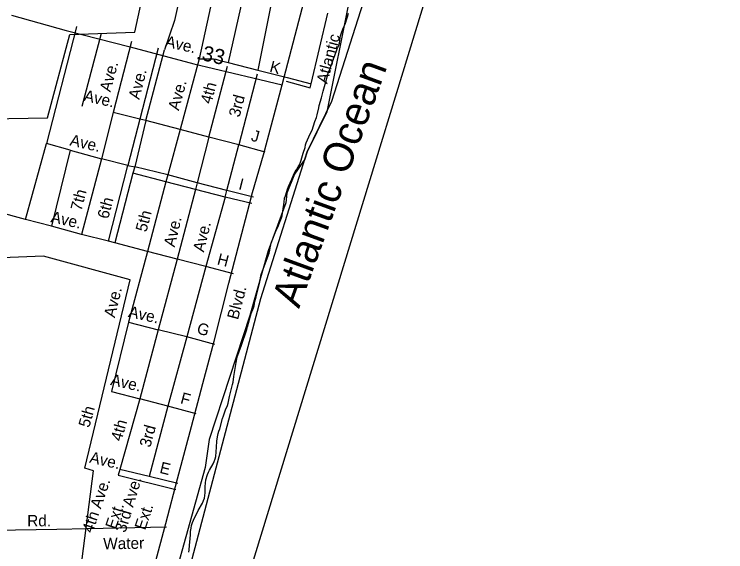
# Model space of a CAD drawing. Extents: x 2290055 to 2389491, y 66597 to 237875.
# Drawn here: x 2329224 to 2335117, y 88299 to 92752 of the extents above; entities that cross this region are included whole.
import ezdxf

# ---------------------------------------------------------------- set-up
doc = ezdxf.new("R2010")
doc.units = 0
for name, color, linetype in [('Exist Boundary Political City Limit New', 7, 'Continuous'), ('Exist Boundary Political CountyLine', 7, 'Continuous'), ('Exist Hydrographic Island Shore', 7, 'Continuous'), ('Exist Hydrographic Ocean Shore', 7, 'Continuous'), ('Exist Road Non-System Type 51', 7, 'Continuous'), ('Exist Road Non-System Type 51 Label', 7, 'Continuous'), ('Exist Road Primary US Attributed', 7, 'Continuous'), ('Exist Road Primary US Label', 7, 'Continuous'), ('Exist Road Secondary Mileage Hundredths English Label', 7, 'Continuous'), ('Exist Road Secondary Type 51 Attributed', 7, 'Continuous'), ('Map Preparation Boundary City Limit Buffer Line', 7, 'Continuous'), ('Map Preparation Inset Cut Line', 7, 'Continuous')]:
    doc.layers.add(name, color=color, linetype=linetype)

msp = doc.modelspace()

# ---------------------------------------------------------------- linework, layer by layer
at = {"layer": 'Exist Boundary Political City Limit New'}
for points in [[(2327416, 91858.6), (2329500.8, 91892.7), (2329685.8, 92584.8), (2330221.5, 92604.3), (2330338.5, 93140.4), (2330521.2, 94071.3), (2330674.5, 95387.2), (2330693.5, 96396.3)], [(2332925.8, 95755), (2332852.8, 95539.3), (2332570.8, 94609.9), (2331997.2, 92866.6), (2331811.8, 91942.7), (2331649.5, 91610.8), (2331630.8, 91552), (2331546, 91427.6), (2331481, 91270.8), (2331474, 91188.4), (2331328, 90792), (2331175, 90257.6), (2330837.2, 89230.1), (2330806, 88995.8), (2330565, 88136.2)], [(2329727.2, 87769.5), (2329881.2, 88969.6), (2329808.5, 88990.8), (2330184.8, 90551.8), (2329465.8, 90748.2), (2328432.2, 90707.3), (2326659.8, 90693.2), (2326693.8, 90759.9), (2326723, 90832.1), (2326724.5, 90912.2), (2326720, 90986.3), (2326703.5, 91028), (2326673.2, 91067.9), (2326657, 91115.6)]]:
    msp.add_lwpolyline(points, dxfattribs=at)
at = {"layer": 'Exist Boundary Political CountyLine'}
msp.add_lwpolyline([(2330486.3, 87434.7), (2331265, 90397.2), (2331649.5, 91610.8), (2331855.1, 92031.3), (2332774.3, 94909.4), (2333577.6, 97883.8), (2334423, 100131.9), (2335251.5, 102714.6), (2335953.9, 104717.9), (2336921.3, 107598.4), (2338178.9, 111127.7), (2339020, 113445.2), (2339373.3, 114873.2), (2339983.2, 116868.4), (2341036.1, 119166.1)], dxfattribs=at)
at = {"layer": 'Exist Hydrographic Island Shore'}
for points in [[(2331037, 89704.2), (2331042.5, 89750.1), (2331062, 89866.9), (2331068, 89896.5), (2331074.2, 89920.4), (2331089.7, 89966.5), (2331103.5, 90001.4), (2331149.7, 90141.2), (2331156, 90161.8), (2331180.7, 90254), (2331186.7, 90271.9), (2331205.5, 90320.3), (2331210, 90335.1), (2331214.7, 90355.4), (2331217.5, 90371.8), (2331229, 90412.2), (2331247.2, 90489.3), (2331257.2, 90532.7), (2331267.2, 90584.3), (2331272.5, 90603.7), (2331287.5, 90648.8), (2331303.5, 90684.6), (2331321, 90737.1), (2331334, 90773.2), (2331340.5, 90794.2), (2331345, 90816.9), (2331348, 90841), (2331354, 90863.3), (2331389.5, 90954.3), (2331409.2, 90993), (2331416.5, 91009.4), (2331432.2, 91050.8), (2331437, 91066), (2331441.7, 91082.9), (2331445.5, 91102.9), (2331457.5, 91175.8), (2331460, 91195.7), (2331462.5, 91229.2), (2331469.7, 91247.1), (2331486, 91301.8), (2331494.7, 91325.9), (2331523.2, 91386.6), (2331541, 91433), (2331549.5, 91448.2), (2331561.7, 91463), (2331576.5, 91488.2), (2331585.2, 91503.7), (2331594.7, 91525.4), (2331601, 91542.2), (2331606.7, 91561.3), (2331616.7, 91602), (2331632.5, 91647.7), (2331637.5, 91668.9), (2331643, 91686.5), (2331675.7, 91761.1), (2331691.2, 91791.4), (2331713, 91862.6), (2331726.7, 91897.9), (2331733.7, 91918.6), (2331747.5, 91976.7), (2331750.7, 91995.4), (2331769.2, 92058.4), (2331783.7, 92115.8), (2331805.7, 92192.4), (2331824, 92263.8), (2331832, 92284.8), (2331840.2, 92302.7), (2331868.2, 92382.5), (2331880.5, 92411.5), (2331894.5, 92456.5), (2331902, 92474.2), (2331909, 92487.6), (2331917.2, 92511.8), (2331923.5, 92556.4), (2331927.2, 92573.4), (2331932.5, 92591), (2331949.5, 92636.7), (2331963.5, 92669.2), (2331984, 92730.6), (2331992.5, 92760.6)], [(2330669, 88297.1), (2330672.2, 88314.7), (2330674.7, 88351.3), (2330681, 88409.8), (2330682.5, 88438.9), (2330685, 88466.3), (2330688.5, 88493.8), (2330693.2, 88517.7), (2330700, 88541.7), (2330708, 88561.7), (2330748, 88640.7), (2330782.7, 88702.4), (2330792.7, 88722.8), (2330798.7, 88743.1), (2330803.2, 88766.3), (2330805, 88788.3), (2330805.7, 88839.9), (2330807, 88868.3), (2330811.7, 88894.9), (2330826, 88940), (2330833.7, 88958), (2330841.7, 88974.5), (2330871.2, 89028.6), (2330880.2, 89047.6), (2330888.2, 89068), (2330892.7, 89088), (2330898.7, 89165.6), (2330901.2, 89216.3), (2330906.2, 89250.4), (2330912.7, 89277.9), (2330919.5, 89297), (2330927.5, 89316.1), (2330950, 89402.3), (2330957.5, 89426.2), (2330974.7, 89475), (2330990, 89510.2), (2330995.5, 89529.3), (2331007.2, 89585.5), (2331031, 89684.4), (2331037, 89704.2)]]:
    msp.add_lwpolyline(points, dxfattribs=at)
at = {"layer": 'Exist Road Non-System Type 51'}
for p, q in [((2331126.5, 92927.5), (2330996.7, 92351.2)), ((2331358.5, 92867.5), (2331242.7, 92288.7)), ((2331682.7, 92175.7), (2331821.3, 92760.5)), ((2329736, 92637.8), (2329492.3, 91680.4)), ((2329739, 92649.5), (2329736, 92637.8)), ((2329944.8, 92591.3), (2329783.1, 91987.6)), ((2330194.8, 92526.7), (2330043.4, 91937.1)), ((2330416.9, 92470.4), (2330263.2, 91882.8)), ((2330315.2, 91870.7), (2330468.6, 92458.4)), ((2330754.9, 92381.7), (2330597.4, 91798.1)), ((2330996.7, 92351.2), (2331242.7, 92288.7)), ((2330835.2, 91733.7), (2330990.6, 92321.4)), ((2331242.7, 92288.7), (2331484.6, 92228.6)), ((2331234.7, 92256.5), (2331083, 91669.3)), ((2331484.6, 92228.6), (2331682.7, 92175.7)), ((2330043.4, 91937.1), (2329946.2, 91555.5)), ((2330263.2, 91882.8), (2330043.4, 91937.1)), ((2330263.2, 91882.8), (2330166.1, 91498.9)), ((2330315.2, 91870.7), (2330222.7, 91486.7)), ((2330315.2, 91870.7), (2330263.2, 91882.8)), ((2330597.4, 91798.1), (2330315.2, 91870.7)), ((2330597.4, 91798.1), (2330495.7, 91420.3)), ((2330835.2, 91733.7), (2330597.4, 91798.1)), ((2330835.2, 91733.7), (2330738.6, 91355)), ((2331083, 91669.3), (2330835.2, 91733.7)), ((2329316.6, 91050.8), (2329492.3, 91680.4)), ((2329688.1, 91626.1), (2329492.3, 91680.4)), ((2330985.6, 91292.2), (2331083, 91669.3)), ((2331301.3, 91608.9), (2331083, 91669.3)), ((2329688.1, 91626.1), (2329532.7, 90996.3)), ((2329688.1, 91626.1), (2329946.2, 91555.5)), ((2329946.2, 91555.5), (2329780.7, 90926)), ((2330166.1, 91498.9), (2329946.2, 91555.5)), ((2330006, 90871.9), (2330166.1, 91498.9)), ((2330166.1, 91498.9), (2330222.7, 91486.7)), ((2330222.7, 91486.7), (2330205.4, 91434.4)), ((2330495.7, 91420.3), (2330222.7, 91486.7)), ((2329316.6, 91050.8), (2328002.6, 91411.3)), ((2330205.4, 91434.4), (2330056.1, 90858.8)), ((2330480.2, 91363.9), (2330205.4, 91434.4)), ((2330495.7, 91420.3), (2330480.2, 91363.9)), ((2330738.6, 91355), (2330495.7, 91420.3)), ((2330480.2, 91363.9), (2330329, 90787.8)), ((2330725.3, 91301), (2330480.2, 91363.9)), ((2330738.6, 91355), (2330725.3, 91301)), ((2330985.6, 91292.2), (2330738.6, 91355)), ((2330725.3, 91301), (2330574.5, 90722.3)), ((2330972, 91235.9), (2330725.3, 91301)), ((2330972, 91235.9), (2330985.6, 91292.2)), ((2331206, 91236.9), (2330985.6, 91292.2)), ((2330972, 91235.9), (2330810.5, 90661.7)), ((2331190.8, 91182.8), (2330972, 91235.9)), ((2329532.7, 90996.3), (2329316.6, 91050.8)), ((2329780.7, 90926), (2329532.7, 90996.3)), ((2330006, 90871.9), (2329780.7, 90926)), ((2330056.1, 90858.8), (2330006, 90871.9)), ((2330329, 90787.8), (2330056.1, 90858.8)), ((2330329, 90787.8), (2330170.9, 90201.3)), ((2330574.5, 90722.3), (2330329, 90787.8)), ((2330574.5, 90722.3), (2330415, 90138.7)), ((2330810.5, 90661.7), (2330574.5, 90722.3)), ((2330810.5, 90661.7), (2330652.9, 90080.1)), ((2331040.4, 90601.2), (2330810.5, 90661.7)), ((2330170.9, 90201.3), (2330415, 90138.7)), ((2330415, 90138.7), (2330263.3, 89564.9)), ((2330652.9, 90080.1), (2330415, 90138.7)), ((2330652.9, 90080.1), (2330497.4, 89504.5)), ((2330884.9, 90015.8), (2330652.9, 90080.1)), ((2330263.3, 89564.9), (2330099.9, 88981.5)), ((2330497.4, 89504.5), (2330263.3, 89564.9)), ((2330497.4, 89504.5), (2330341.8, 88923)), ((2330731.3, 89442.2), (2330497.4, 89504.5)), ((2330341.8, 88923), (2330099.9, 88981.5)), ((2330577.8, 88864.4), (2330341.8, 88923)), ((2330484.7, 88503), (2329827.8, 88489.7))]:
    msp.add_line(p, q, dxfattribs=at)
for points in [[(2330639.8, 93956.6), (2330543.4, 93532.2), (2330483.8, 93275.1), (2330465.4, 93132.7), (2330479.2, 93054.6), (2330561.8, 92916.9), (2330580.1, 92825), (2330552.6, 92701), (2330468.6, 92458.4)], [(2330881.5, 92967.4), (2330754.9, 92381.7)], [(2330754.9, 92381.7), (2330875, 92381.5), (2330892.8, 92379.2), (2330918.7, 92371.4), (2330950.9, 92363.2), (2330996.7, 92351.2)], [(2331476.7, 92196.5), (2331674.8, 92141.9), (2331682.7, 92175.7)], [(2330170.9, 90201.3), (2330029.4, 89627.6), (2330263.3, 89564.9)], [(2330099.9, 88981.5), (2330085.7, 88933.6), (2330563.7, 88814.6)], [(2329827.8, 88489.7), (2329578.2, 88484.6), (2327859.5, 88456.3)]]:
    msp.add_lwpolyline(points, dxfattribs=at)
at = {"layer": 'Exist Road Primary US Attributed'}
for points in [[(2331443.6, 92165.9), (2331582.4, 92694.1), (2331739.6, 93296.7), (2331788.2, 93483.8), (2331835, 93652.2), (2331872.9, 93748.2), (2331912.1, 93840.4), (2331948.9, 93909.6), (2331995.8, 93998.4), (2332100.3, 94162.9), (2332175.5, 94275.1), (2332223.2, 94353.5), (2332247.8, 94402.6), (2332275.4, 94468.7), (2332303.1, 94545.6), (2332330.7, 94637.8), (2332395.5, 94853.6), (2332477, 95133.4), (2332572.2, 95460.7), (2332669, 95791.2)], [(2330359, 88081.7), (2330479.2, 88534.3), (2330576.7, 88903.8), (2330693.4, 89337.8), (2330786.7, 89692.2), (2330880.1, 90043.8), (2331002.1, 90525.1), (2331156.8, 91114), (2331197.2, 91274.4), (2331287.8, 91586.2), (2331443.6, 92165.9)]]:
    msp.add_lwpolyline(points, dxfattribs=at)
at = {"layer": 'Exist Road Secondary Type 51 Attributed'}
msp.add_lwpolyline([(2329202.4, 92743.7), (2329654.6, 92616.9), (2330183.5, 92481.1), (2330712.4, 92341.2), (2331198.8, 92225.7), (2331443.6, 92165.9)], dxfattribs=at)
at = {"layer": 'Map Preparation Boundary City Limit Buffer Line'}
for points in [[(2327416, 91858.6), (2329500.8, 91892.7), (2329685.8, 92584.8), (2330221.5, 92604.3), (2330338.5, 93140.4), (2330521.2, 94071.3), (2330674.5, 95387.2), (2330693.5, 96396.3)], [(2332925.8, 95755), (2332852.8, 95539.3), (2332570.8, 94609.9), (2331997.2, 92866.6), (2331811.8, 91942.7), (2331649.5, 91610.8), (2331630.8, 91552), (2331546, 91427.6), (2331481, 91270.8), (2331474, 91188.4), (2331328, 90792), (2331175, 90257.6), (2330837.2, 89230.1), (2330806, 88995.8), (2330565, 88136.2)], [(2329727.2, 87769.5), (2329881.2, 88969.6), (2329808.5, 88990.8), (2330184.8, 90551.8), (2329465.8, 90748.2), (2328432.2, 90707.3), (2326659.8, 90693.2), (2326693.8, 90759.9), (2326723, 90832.1), (2326724.5, 90912.2), (2326720, 90986.3), (2326703.5, 91028), (2326673.2, 91067.9), (2326657, 91115.6)]]:
    msp.add_lwpolyline(points, dxfattribs=at)
at = {"layer": 'Map Preparation Inset Cut Line'}
msp.add_lwpolyline([(2327293.1, 115381.1), (2326421, 108601.1), (2323940.9, 84753.9), (2319662, 79548.4), (2319961.8, 76608.6), (2326693.5, 76608.6), (2329528, 82750.7), (2336452.5, 105360.7), (2339748.2, 115381.1)], close=True, dxfattribs=at)

# ---------------------------------------------------------------- texts
at = {"layer": 'Exist Hydrographic Ocean Shore'}
msp.add_text('Atlantic Ocean', height=246.062, rotation=69.97474, dxfattribs=at).set_placement((2331582.4, 90308.3))
at = {"layer": 'Exist Road Non-System Type 51 Label'}
for s, rotation, p in [('Atlantic', 75.06296, (2331816, 92171)), ('Ave.', 347.31474, (2330468.7, 92483.9)), ('Ave.', 74.96484, (2330020.9, 92102.9)), ('K', 345.31011, (2331332.8, 92276.3)), ('Ave.', 75.75498, (2330259.9, 92040.6)), ('Ave.', 74.89419, (2330587.1, 91949)), ('4th', 75.19128, (2330855.8, 92004.1)), ('Ave.', 347.31474, (2329794.8, 92035.3)), ('3rd', 75.50803, (2331090, 91893)), ('Ave.', 347.31474, (2329678.9, 91666.3)), ('J', 345.42458, (2331179.5, 91705.3)), ('I', 345.73496, (2331075.8, 91302.5)), ('7th', 75.26511, (2329779.9, 91116.7)), ('6th', 75.07366, (2330002, 91050.9)), ('Ave.', 347.31474, (2329521, 91030.6)), ('5th', 75.28921, (2330318.7, 90942.4)), ('Ave.', 76.4462, (2330552.3, 90818.2)), ('Ave.', 76.4462, (2330794.6, 90776)), ('H', 345.60181, (2330898.4, 90681.1)), ('Ave.', 76.4462, (2330057.2, 90233)), ('Ave.', 347.31474, (2330163.4, 90245.3)), ('G', 344.48901, (2330729.7, 90109.9)), ('Ave.', 347.31474, (2330015.9, 89681.3)), ('F', 345.07419, (2330593.9, 89529.8)), ('5th ', 74.09591, (2329844.9, 89321.8)), ('4th', 74.3518, (2330112.5, 89208.8)), ('3rd', 74.72083, (2330350.4, 89157.4)), ('Ave.', 347.31474, (2329842.2, 89038.3)), ('E', 346.04662, (2330422.2, 88953.8)), ('4th Ave. ', 71.37489, (2329872.9, 88448.6)), ('3rd Ave.', 73.32597, (2330145.4, 88452)), ('Ext.', 71.35617, (2330065.4, 88479.7)), ('Ext.', 71.35617, (2330308.1, 88473.1)), ('Rd.', 0.43576, (2329331.8, 88508.6)), ('Water', 1.02062, (2329962.1, 88318.6))]:
    msp.add_text(s, height=95, rotation=rotation, dxfattribs=at).set_placement(p)
at = {"layer": 'Exist Road Primary US Label'}
msp.add_text('Blvd.', height=95, rotation=75.12736, dxfattribs=at).set_placement((2331076.8, 90216.2))
at = {"layer": 'Exist Road Secondary Mileage Hundredths English Label'}
msp.add_text('.33', height=125, rotation=346.63401, dxfattribs=at).set_placement((2330725.6, 92384.2))

doc.saveas('drawing.dxf')
